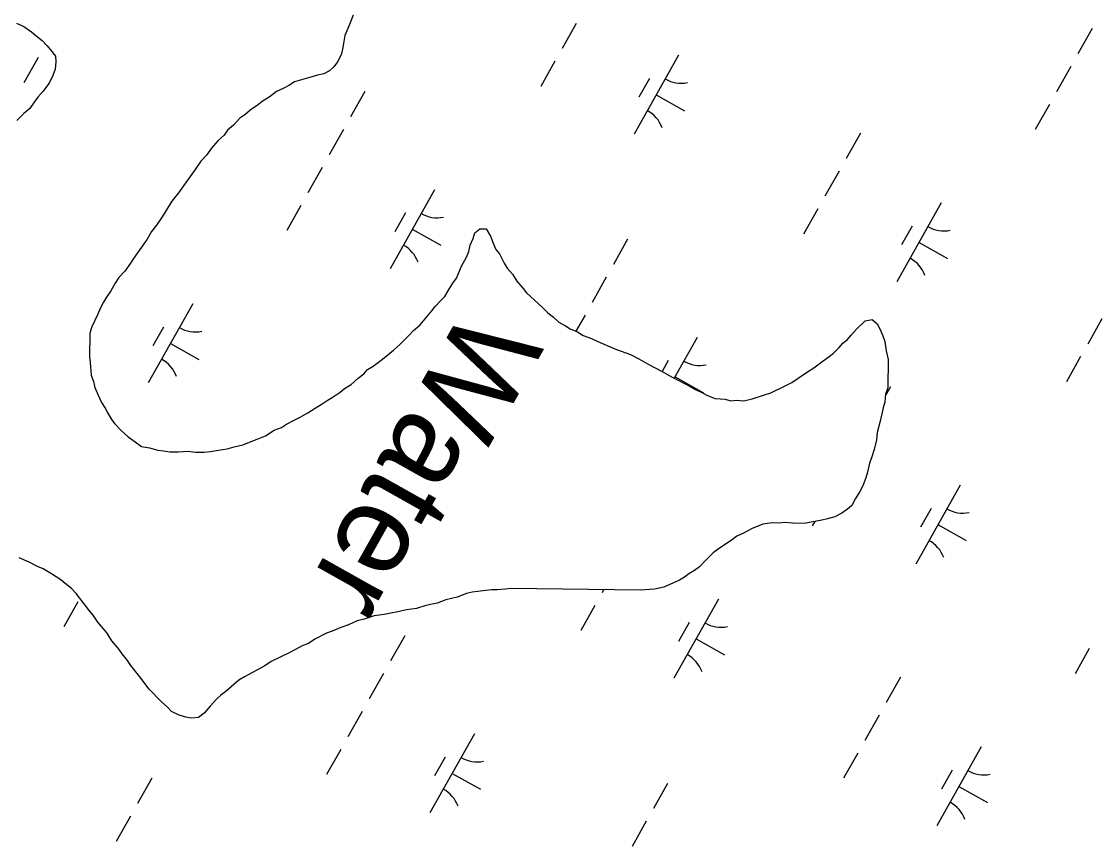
# Model space of a CAD drawing. Extents: x 3913936 to 3933962, y 195330 to 217741.
# Drawn here: x 3927032 to 3927625, y 212054 to 212509 of the extents above; entities that cross this region are included whole.
import ezdxf

# ---------------------------------------------------------------- set-up
doc = ezdxf.new("R2010")
doc.units = 0
doc.layers.add('V-RIVR-IDEN', color=7, linetype='Continuous')
doc.layers.add('V-WETL-SWMP', color=7, linetype='Continuous')

msp = doc.modelspace()

# ---------------------------------------------------------------- linework, layer by layer
at = {"layer": 'V-WETL-SWMP'}
for p, q in [((3927214.98, 212512.93), (3927213.35, 212508.63)), ((3927213.35, 212508.63), (3927212.13, 212505.51)), ((3927338.15, 212508.33), (3927330.31, 212494.38)), ((3927210.51, 212501.6), (3927209.67, 212497.29)), ((3927212.13, 212505.51), (3927210.51, 212501.6)), ((3927622.69, 212505.49), (3927614.85, 212491.55)), ((3927045.39, 212496.88), (3927045.12, 212496.39)), ((3927209.67, 212497.29), (3927209.23, 212494.16)), ((3927041.2, 212489.42), (3927033.36, 212475.47)), ((3927208.4, 212491.02), (3927206.39, 212487.12)), ((3927209.23, 212494.16), (3927208.4, 212491.02)), ((3927394.49, 212490.77), (3927369.99, 212447.18)), ((3927204.39, 212484.4), (3927202, 212482.08)), ((3927206.39, 212487.12), (3927204.39, 212484.4)), ((3927326.39, 212487.41), (3927318.55, 212473.46)), ((3927610.93, 212484.57), (3927603.08, 212470.62)), ((3927187.8, 212477.55), (3927182.68, 212476.05)), ((3927191.75, 212478.68), (3927187.8, 212477.55)), ((3927195.29, 212479.81), (3927191.75, 212478.68)), ((3927198.84, 212480.55), (3927195.29, 212479.81)), ((3927202, 212482.08), (3927198.84, 212480.55)), ((3927378.45, 212477.99), (3927372.57, 212467.53)), ((3927176.74, 212472.59), (3927172.79, 212470.68)), ((3927179.51, 212474.13), (3927176.74, 212472.59)), ((3927182.68, 212476.05), (3927179.51, 212474.13)), ((3927169.22, 212467.98), (3927164.86, 212465.29)), ((3927172.79, 212470.68), (3927169.22, 212467.98)), ((3927221.48, 212470.67), (3927213.64, 212456.73)), ((3927382.24, 212468.98), (3927397.93, 212460.16)), ((3927158.92, 212461.05), (3927155.34, 212457.95)), ((3927162.08, 212462.97), (3927158.92, 212461.05)), ((3927164.86, 212465.29), (3927162.08, 212462.97)), ((3927599.16, 212463.65), (3927591.32, 212449.7)), ((3927152.56, 212456.02), (3927148.98, 212452.15)), ((3927155.34, 212457.95), (3927152.56, 212456.02)), ((3927145.8, 212449.44), (3927143.8, 212446.71)), ((3927148.98, 212452.15), (3927145.8, 212449.44)), ((3927209.72, 212449.75), (3927201.88, 212435.8)), ((3927140.62, 212443.61), (3927136.64, 212439.35)), ((3927143.8, 212446.71), (3927140.62, 212443.61)), ((3927494.91, 212447.74), (3927487.07, 212433.8)), ((3927136.64, 212439.35), (3927134.23, 212435.85)), ((3927131.04, 212432.35), (3927127.84, 212427.68)), ((3927134.23, 212435.85), (3927131.04, 212432.35)), ((3927127.84, 212427.68), (3927124.24, 212422.62)), ((3927197.96, 212428.83), (3927190.12, 212414.88)), ((3927483.15, 212426.82), (3927475.31, 212412.88)), ((3927124.24, 212422.62), (3927118.64, 212414.84)), ((3927118.64, 212414.84), (3927115.04, 212410.18)), ((3927259.88, 212416.48), (3927235.38, 212372.89)), ((3927112.63, 212406.28), (3927111.03, 212403.55)), ((3927115.04, 212410.18), (3927112.63, 212406.28)), ((3927186.2, 212407.91), (3927178.36, 212393.96)), ((3927539.48, 212409.26), (3927514.98, 212365.67)), ((3927109.02, 212400.44), (3927106.62, 212396.94)), ((3927111.03, 212403.55), (3927109.02, 212400.44)), ((3927243.85, 212403.7), (3927237.97, 212393.24)), ((3927471.39, 212405.9), (3927463.55, 212391.95)), ((3927106.62, 212396.94), (3927103.82, 212393.44)), ((3927247.63, 212394.69), (3927263.32, 212385.87)), ((3927282.12, 212392.65), (3927284.9, 212394.97)), ((3927284.9, 212394.97), (3927288.43, 212394.92)), ((3927288.43, 212394.92), (3927290.73, 212390.97)), ((3927523.45, 212396.48), (3927517.57, 212386.02)), ((3927101.41, 212389.15), (3927098.21, 212384.87)), ((3927103.82, 212393.44), (3927101.41, 212389.15)), ((3927279.67, 212386.01), (3927281.29, 212389.52)), ((3927281.29, 212389.52), (3927282.12, 212392.65)), ((3927290.73, 212390.97), (3927292.25, 212387.02)), ((3927366.48, 212389.16), (3927358.63, 212375.22)), ((3927098.21, 212384.87), (3927093.81, 212378.65)), ((3927278.84, 212382.48), (3927279.67, 212386.01)), ((3927292.25, 212387.02), (3927293.78, 212383.46)), ((3927293.78, 212383.46), (3927295.71, 212381.08)), ((3927527.23, 212387.47), (3927542.92, 212378.65)), ((3927093.81, 212378.65), (3927092.2, 212375.92)), ((3927274.8, 212374.29), (3927277.62, 212379.36)), ((3927277.62, 212379.36), (3927278.84, 212382.48)), ((3927295.71, 212381.08), (3927298.39, 212375.94)), ((3927089, 212371.64), (3927085.81, 212368.15)), ((3927092.2, 212375.92), (3927089, 212371.64)), ((3927271.97, 212367.65), (3927274.8, 212374.29)), ((3927298.39, 212375.94), (3927299.92, 212373.17)), ((3927299.92, 212373.17), (3927303.02, 212369.99)), ((3927083.81, 212365.03), (3927081.4, 212360.74)), ((3927085.81, 212368.15), (3927083.81, 212365.03)), ((3927267.56, 212361.03), (3927269.97, 212364.93)), ((3927269.97, 212364.93), (3927271.97, 212367.65)), ((3927303.02, 212369.99), (3927305.33, 212366.03)), ((3927305.33, 212366.03), (3927308.81, 212362.06)), ((3927354.71, 212368.24), (3927346.87, 212354.3)), ((3927081.4, 212360.74), (3927078.99, 212357.24)), ((3927265.55, 212357.52), (3927267.56, 212361.03)), ((3927308.81, 212362.06), (3927310.74, 212359.68)), ((3927310.74, 212359.68), (3927319.28, 212351.71)), ((3927077.39, 212354.51), (3927075.38, 212351.01)), ((3927078.99, 212357.24), (3927077.39, 212354.51)), ((3927126.52, 212353.52), (3927102.01, 212309.93)), ((3927260.37, 212352.09), (3927263.16, 212355.2)), ((3927263.16, 212355.2), (3927265.55, 212357.52)), ((3927074.16, 212347.88), (3927070.92, 212340.85)), ((3927075.38, 212351.01), (3927074.16, 212347.88)), ((3927251.99, 212341.99), (3927258.38, 212349.76)), ((3927258.38, 212349.76), (3927260.37, 212352.09)), ((3927319.28, 212351.71), (3927322.38, 212348.52)), ((3927322.38, 212348.52), (3927325.49, 212346.13)), ((3927342.95, 212347.32), (3927337.95, 212338.42)), ((3927248.42, 212338.9), (3927251.99, 212341.99)), ((3927325.49, 212346.13), (3927328.59, 212343.34)), ((3927328.59, 212343.34), (3927332.1, 212341.33)), ((3927332.1, 212341.33), (3927334.83, 212339.72)), ((3927492.71, 212339.59), (3927497.48, 212344.24)), ((3927497.48, 212344.24), (3927501.42, 212344.98)), ((3927501.42, 212344.98), (3927504.14, 212342.58)), ((3927504.14, 212342.58), (3927505.67, 212339.82)), ((3927628.15, 212345.31), (3927620.31, 212331.37)), ((3927069.7, 212337.34), (3927069.53, 212324.38)), ((3927070.92, 212340.85), (3927069.7, 212337.34)), ((3927110.48, 212340.74), (3927104.6, 212330.28)), ((3927243.64, 212333.86), (3927246.02, 212336.18)), ((3927246.02, 212336.18), (3927248.42, 212338.9)), ((3927334.83, 212339.72), (3927338.73, 212338.1)), ((3927338.73, 212338.1), (3927341.85, 212336.09)), ((3927341.85, 212336.09), (3927346.54, 212334.46)), ((3927487.52, 212333.77), (3927489.92, 212336.49)), ((3927489.92, 212336.49), (3927492.71, 212339.59)), ((3927505.67, 212339.82), (3927507.19, 212335.87)), ((3927507.19, 212335.87), (3927508.33, 212332.71)), ((3927114.26, 212331.73), (3927129.96, 212322.91)), ((3927237.27, 212328.05), (3927240.85, 212331.14)), ((3927240.85, 212331.14), (3927243.64, 212333.86)), ((3927346.54, 212334.46), (3927350.05, 212332.84)), ((3927350.05, 212332.84), (3927359.43, 212328.79)), ((3927404.88, 212334.97), (3927392.22, 212312.44)), ((3927479.96, 212326.41), (3927483.15, 212329.51)), ((3927483.15, 212329.51), (3927485.14, 212331.84)), ((3927485.14, 212331.84), (3927487.52, 212333.77)), ((3927508.33, 212332.71), (3927509.04, 212327.6)), ((3927069.53, 212324.38), (3927069.88, 212321.23)), ((3927229.73, 212321.86), (3927232.11, 212323.8)), ((3927232.11, 212323.8), (3927237.27, 212328.05)), ((3927359.43, 212328.79), (3927364.9, 212326.75)), ((3927364.9, 212326.75), (3927368.02, 212325.53)), ((3927368.02, 212325.53), (3927372.7, 212323.12)), ((3927474.41, 212322.16), (3927477.58, 212324.48)), ((3927477.58, 212324.48), (3927479.96, 212326.41)), ((3927509.04, 212327.6), (3927510.16, 212322.87)), ((3927616.38, 212324.39), (3927608.54, 212310.45)), ((3927069.88, 212321.23), (3927070.57, 212314.15)), ((3927222.99, 212317.24), (3927226.16, 212319.16)), ((3927226.16, 212319.16), (3927229.73, 212321.86)), ((3927372.7, 212323.12), (3927377.77, 212320.3)), ((3927377.77, 212320.3), (3927385.57, 212316.27)), ((3927388.85, 212322.19), (3927385.53, 212316.29)), ((3927465.69, 212315.99), (3927469.25, 212318.3)), ((3927469.25, 212318.3), (3927474.41, 212322.16)), ((3927510.16, 212322.87), (3927509.95, 212307.16)), ((3927070.57, 212314.15), (3927071.7, 212310.6)), ((3927213.85, 212309.11), (3927217.83, 212312.6)), ((3927217.83, 212312.6), (3927221, 212314.91)), ((3927221, 212314.91), (3927222.99, 212317.24)), ((3927385.57, 212316.27), (3927391.03, 212313.06)), ((3927391.03, 212313.06), (3927400.39, 212308.22)), ((3927392.63, 212313.18), (3927408.32, 212304.36)), ((3927456.97, 212310.22), (3927460.54, 212312.53)), ((3927460.54, 212312.53), (3927465.69, 212315.99)), ((3927071.7, 212310.6), (3927072.44, 212307.45)), ((3927072.44, 212307.45), (3927074.35, 212303.11)), ((3927207.91, 212304.87), (3927210.29, 212306.81)), ((3927210.29, 212306.81), (3927213.85, 212309.11)), ((3927400.39, 212308.22), (3927403.9, 212306.21)), ((3927403.9, 212306.21), (3927407.41, 212304.59)), ((3927445.51, 212304.48), (3927453.41, 212308.3)), ((3927453.41, 212308.3), (3927456.97, 212310.22)), ((3927511.47, 212307.65), (3927508.61, 212302.57)), ((3927509.95, 212307.16), (3927508.73, 212303.64)), ((3927074.35, 212303.11), (3927076.26, 212299.15)), ((3927198, 212298.33), (3927200.77, 212300.26)), ((3927200.77, 212300.26), (3927203.54, 212301.79)), ((3927203.54, 212301.79), (3927207.91, 212304.87)), ((3927407.41, 212304.59), (3927410.53, 212302.98)), ((3927410.53, 212302.98), (3927414.83, 212301.35)), ((3927414.83, 212301.35), (3927420.32, 212300.88)), ((3927420.32, 212300.88), (3927423.46, 212300.06)), ((3927423.46, 212300.06), (3927426.6, 212300.41)), ((3927426.6, 212300.41), (3927430.52, 212299.96)), ((3927430.52, 212299.96), (3927435.25, 212301.08)), ((3927435.25, 212301.08), (3927441.96, 212303.35)), ((3927441.96, 212303.35), (3927445.51, 212304.48)), ((3927508.73, 212303.64), (3927508.28, 212299.33)), ((3927076.26, 212299.15), (3927078.18, 212295.99)), ((3927078.18, 212295.99), (3927079.72, 212293.22)), ((3927190.08, 212293.33), (3927194.04, 212296.02)), ((3927194.04, 212296.02), (3927198, 212298.33)), ((3927507.45, 212296.2), (3927505.78, 212288.76)), ((3927508.28, 212299.33), (3927507.45, 212296.2)), ((3927079.72, 212293.22), (3927081.64, 212289.66)), ((3927081.64, 212289.66), (3927083.57, 212287.27)), ((3927178.22, 212287.2), (3927182.17, 212289.11)), ((3927182.17, 212289.11), (3927185.73, 212291.03)), ((3927185.73, 212291.03), (3927190.08, 212293.33)), ((3927505.78, 212288.76), (3927504.13, 212282.5)), ((3927083.57, 212287.27), (3927087.05, 212283.69)), ((3927087.05, 212283.69), (3927090.93, 212280.11)), ((3927166.74, 212280.68), (3927171.49, 212283.76)), ((3927171.49, 212283.76), (3927175.44, 212285.27)), ((3927175.44, 212285.27), (3927178.22, 212287.2)), ((3927504.13, 212282.5), (3927503.68, 212278.57)), ((3927090.93, 212280.11), (3927094.82, 212277.31)), ((3927094.82, 212277.31), (3927098.33, 212274.9)), ((3927154.11, 212275.74), (3927162, 212278.77)), ((3927162, 212278.77), (3927166.74, 212280.68)), ((3927503.68, 212278.57), (3927502.43, 212273.09)), ((3927098.33, 212274.9), (3927102.64, 212274.06)), ((3927102.64, 212274.06), (3927107.33, 212272.82)), ((3927107.33, 212272.82), (3927110.47, 212272.39)), ((3927110.47, 212272.39), (3927114, 212271.95)), ((3927114, 212271.95), (3927118.71, 212271.89)), ((3927118.71, 212271.89), (3927123.82, 212272.21)), ((3927123.82, 212272.21), (3927128.13, 212271.76)), ((3927128.13, 212271.76), (3927132.85, 212271.7)), ((3927132.85, 212271.7), (3927136.39, 212272.04)), ((3927136.39, 212272.04), (3927140.71, 212272.77)), ((3927140.71, 212272.77), (3927145.44, 212273.5)), ((3927145.44, 212273.5), (3927149.38, 212274.62)), ((3927149.38, 212274.62), (3927154.11, 212275.74)), ((3927502.43, 212273.09), (3927501.2, 212269.18)), ((3927499.98, 212265.66), (3927498.73, 212260.57)), ((3927501.2, 212269.18), (3927499.98, 212265.66)), ((3927498.73, 212260.57), (3927497.9, 212257.44)), ((3927496.28, 212253.14), (3927494.66, 212250.02)), ((3927497.9, 212257.44), (3927496.28, 212253.14)), ((3927549.88, 212253.46), (3927525.38, 212209.87)), ((3927494.66, 212250.02), (3927492.26, 212246.13)), ((3927490.24, 212242.23), (3927487.86, 212240.3)), ((3927492.26, 212246.13), (3927490.24, 212242.23)), ((3927533.84, 212240.68), (3927527.96, 212230.22)), ((3927476.79, 212234.94), (3927473.64, 212234.2)), ((3927480.73, 212236.07), (3927476.79, 212234.94)), ((3927484.69, 212237.98), (3927480.73, 212236.07)), ((3927487.86, 212240.3), (3927484.69, 212237.98)), ((3927435.09, 212229.6), (3927430.34, 212226.92)), ((3927441.01, 212231.88), (3927435.09, 212229.6)), ((3927446.13, 212232.6), (3927441.01, 212231.88)), ((3927450.05, 212232.55), (3927446.13, 212232.6)), ((3927453.2, 212232.9), (3927450.05, 212232.55)), ((3927457.51, 212232.45), (3927453.2, 212232.9)), ((3927463.8, 212232.37), (3927457.51, 212232.45)), ((3927473.64, 212234.2), (3927463.8, 212232.37)), ((3927469.78, 212233.48), (3927468.35, 212230.94)), ((3927537.63, 212231.67), (3927553.32, 212222.85)), ((3927424.41, 212223.46), (3927416.48, 212218.07)), ((3927426.79, 212225.39), (3927424.41, 212223.46)), ((3927430.34, 212226.92), (3927426.79, 212225.39)), ((3927416.48, 212218.07), (3927413.7, 212216.14)), ((3927036.21, 212210.92), (3927030.75, 212213.35)), ((3927040.9, 212208.51), (3927036.21, 212210.92)), ((3927409.73, 212212.27), (3927406.14, 212208.39)), ((3927413.7, 212216.14), (3927409.73, 212212.27)), ((3927044.02, 212207.29), (3927040.9, 212208.51)), ((3927048.7, 212204.48), (3927044.02, 212207.29)), ((3927403.37, 212206.46), (3927400.2, 212204.54)), ((3927406.14, 212208.39), (3927403.37, 212206.46)), ((3927053.76, 212201.27), (3927048.7, 212204.48)), ((3927056.09, 212199.27), (3927053.76, 212201.27)), ((3927059.59, 212196.48), (3927056.09, 212199.27)), ((3927395.05, 212201.07), (3927386.36, 212197.26)), ((3927397.82, 212202.61), (3927395.05, 212201.07)), ((3927400.2, 212204.54), (3927397.82, 212202.61)), ((3927062.3, 212193.69), (3927059.59, 212196.48)), ((3927065.39, 212189.72), (3927062.3, 212193.69)), ((3927277.52, 212193.59), (3927272.39, 212191.7)), ((3927280.67, 212194.34), (3927277.52, 212193.59)), ((3927283.82, 212194.69), (3927280.67, 212194.34)), ((3927288.15, 212195.42), (3927283.82, 212194.69)), ((3927291.29, 212195.77), (3927288.15, 212195.42)), ((3927294.43, 212195.73), (3927291.29, 212195.77)), ((3927299.15, 212196.06), (3927294.43, 212195.73)), ((3927302.3, 212196.41), (3927299.15, 212196.06)), ((3927373.37, 212195.47), (3927302.3, 212196.41)), ((3927353.24, 212195.73), (3927352.33, 212194.12)), ((3927381.23, 212196.15), (3927373.37, 212195.47)), ((3927386.36, 212197.26), (3927381.23, 212196.15)), ((3927063.22, 212189.15), (3927055.38, 212175.2)), ((3927069.64, 212184.17), (3927065.39, 212189.72)), ((3927257.8, 212187.57), (3927254.65, 212186.83)), ((3927261.35, 212188.31), (3927257.8, 212187.57)), ((3927266.08, 212190.21), (3927261.35, 212188.31)), ((3927272.39, 212191.7), (3927266.08, 212190.21)), ((3927348.41, 212187.14), (3927340.57, 212173.2)), ((3927416.51, 212190.5), (3927392.01, 212146.91)), ((3927071.57, 212181.79), (3927069.64, 212184.17)), ((3927074.26, 212177.82), (3927071.57, 212181.79)), ((3927226.69, 212181.3), (3927221.17, 212179.42)), ((3927232.2, 212182.02), (3927226.69, 212181.3)), ((3927235.75, 212182.76), (3927232.2, 212182.02)), ((3927239.68, 212183.49), (3927235.75, 212182.76)), ((3927244.41, 212184.61), (3927239.68, 212183.49)), ((3927249.92, 212185.32), (3927244.41, 212184.61)), ((3927254.65, 212186.83), (3927249.92, 212185.32)), ((3927076.2, 212175.44), (3927074.26, 212177.82)), ((3927079.29, 212171.87), (3927076.2, 212175.44)), ((3927212.49, 212176.39), (3927208.15, 212174.87)), ((3927217.23, 212178.68), (3927212.49, 212176.39)), ((3927221.17, 212179.42), (3927217.23, 212178.68)), ((3927400.48, 212177.72), (3927394.59, 212167.26)), ((3927081.98, 212167.51), (3927079.29, 212171.87)), ((3927200.25, 212171.84), (3927193.92, 212168.39)), ((3927203.41, 212172.97), (3927200.25, 212171.84)), ((3927208.15, 212174.87), (3927203.41, 212172.97)), ((3927243.5, 212170.4), (3927235.66, 212156.46)), ((3927085.46, 212163.54), (3927081.98, 212167.51)), ((3927088.16, 212159.57), (3927085.46, 212163.54)), ((3927187.2, 212164.94), (3927182.85, 212162.64)), ((3927190.36, 212166.08), (3927187.2, 212164.94)), ((3927193.92, 212168.39), (3927190.36, 212166.08)), ((3927404.26, 212168.71), (3927419.95, 212159.89)), ((3927621.19, 212163.38), (3927613.35, 212149.43)), ((3927090.09, 212157.19), (3927088.16, 212159.57)), ((3927180.08, 212161.11), (3927169.81, 212156.14)), ((3927182.85, 212162.64), (3927180.08, 212161.11)), ((3927092.41, 212154.02), (3927090.09, 212157.19)), ((3927097.43, 212147.67), (3927092.41, 212154.02)), ((3927166.24, 212153.83), (3927155.16, 212147.69)), ((3927169.81, 212156.14), (3927166.24, 212153.83)), ((3927102.45, 212140.93), (3927097.43, 212147.67)), ((3927152, 212145.77), (3927149.21, 212143.45)), ((3927155.16, 212147.69), (3927152, 212145.77)), ((3927231.74, 212149.48), (3927223.9, 212135.54)), ((3927516.93, 212147.48), (3927509.09, 212133.53)), ((3927109.03, 212134.16), (3927102.45, 212140.93)), ((3927149.21, 212143.45), (3927144.84, 212139.58)), ((3927112.52, 212130.97), (3927109.03, 212134.16)), ((3927139.68, 212135.33), (3927136.1, 212131.45)), ((3927142.07, 212137.65), (3927139.68, 212135.33)), ((3927144.84, 212139.58), (3927142.07, 212137.65)), ((3927114.85, 212128.59), (3927112.52, 212130.97)), ((3927119.14, 212126.57), (3927114.85, 212128.59)), ((3927136.1, 212131.45), (3927132.9, 212127.56)), ((3927219.98, 212128.56), (3927212.14, 212114.62)), ((3927122.66, 212125.34), (3927119.14, 212126.57)), ((3927125.8, 212124.91), (3927122.66, 212125.34)), ((3927129.73, 212125.25), (3927125.8, 212124.91)), ((3927132.9, 212127.56), (3927129.73, 212125.25)), ((3927505.17, 212126.55), (3927497.33, 212112.61)), ((3927281.91, 212116.21), (3927257.41, 212072.62)), ((3927208.22, 212107.64), (3927200.38, 212093.69)), ((3927493.41, 212105.63), (3927485.57, 212091.69)), ((3927561.51, 212108.99), (3927537.01, 212065.41)), ((3927265.87, 212103.43), (3927259.99, 212092.97)), ((3927269.66, 212094.42), (3927285.35, 212085.6)), ((3927545.47, 212096.21), (3927539.59, 212085.75)), ((3927103.96, 212091.74), (3927096.12, 212077.79)), ((3927388.5, 212088.9), (3927380.66, 212074.95)), ((3927549.26, 212087.2), (3927564.95, 212078.38)), ((3927092.2, 212070.81), (3927084.36, 212056.87)), ((3927376.74, 212067.97), (3927368.9, 212054.03))]:
    msp.add_line(p, q, dxfattribs=at)
msp.add_lwpolyline([(3927029.38, 212508.54), (3927033.28, 212506.53), (3927037.56, 212503.72), (3927039.89, 212501.73), (3927043.39, 212498.93), (3927046.1, 212496.15), (3927048.03, 212493.76), (3927050.73, 212490.19), (3927051.09, 212487.05), (3927050.64, 212483.13), (3927049.42, 212479.61), (3927047.4, 212475.31), (3927043.8, 212470.65), (3927041.01, 212467.54), (3927039.01, 212464.82), (3927036.61, 212461.32), (3927033.43, 212458.61), (3927029.45, 212454.74)], dxfattribs=at)
for centre, start, end in [((3927395.98, 212492.94), 239.88608, 281.42974), ((3927368.91, 212444.78), 19.88608, 61.42973), ((3927261.37, 212418.65), 239.88608, 281.42974), ((3927540.98, 212411.43), 239.88608, 281.42974), ((3927234.3, 212370.49), 19.88608, 61.42973), ((3927513.91, 212363.27), 19.88608, 61.42973), ((3927128.01, 212355.69), 239.88608, 281.42974), ((3927100.94, 212307.53), 19.88608, 61.42973), ((3927406.37, 212337.14), 239.88608, 281.42974), ((3927551.37, 212255.63), 239.88608, 281.42974), ((3927524.3, 212207.47), 19.88608, 61.42973), ((3927418, 212192.67), 239.88608, 281.42974), ((3927390.93, 212144.51), 19.88608, 61.42973), ((3927283.4, 212118.38), 239.88608, 281.42974), ((3927563, 212111.16), 239.88608, 281.42974), ((3927256.33, 212070.22), 19.88608, 61.42973), ((3927535.93, 212063), 19.88608, 61.42973)]:
    msp.add_arc(centre, 17.62, start, end, dxfattribs=at)

# ---------------------------------------------------------------- texts
at = {"layer": 'V-RIVR-IDEN'}
msp.add_text('Water', height=50, rotation=240.67305, dxfattribs=at).set_placement((3927276.93, 212353.4))

doc.saveas('drawing.dxf')
